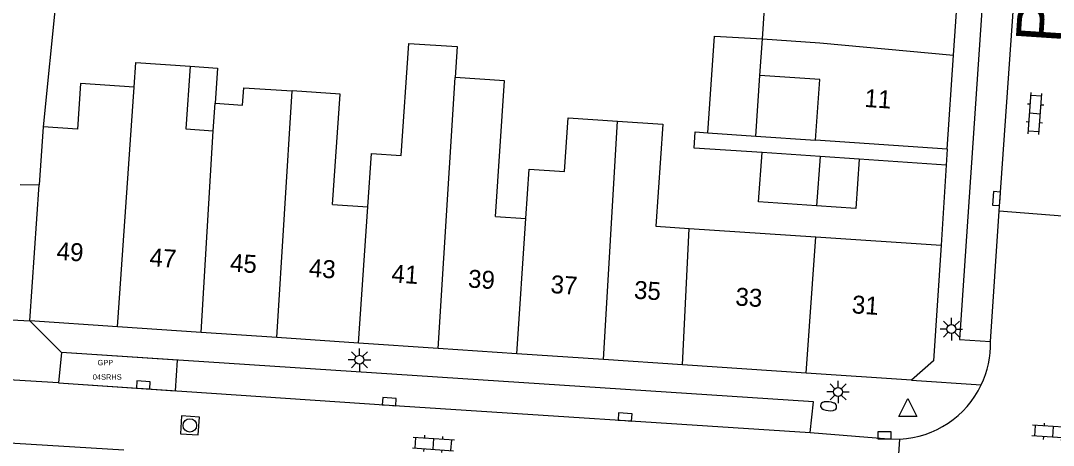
# Model space of a CAD drawing. Extents: x 132994 to 136000, y 393499 to 395512.
# Drawn here: x 133671.5 to 133729, y 395320.5 to 395344.2 of the extents above; entities that cross this region are included whole.
import ezdxf

# ---------------------------------------------------------------- set-up
doc = ezdxf.new("R2010")
doc.units = 0
for name, color, linetype in [('bp-anno-kenteken', 7, 'Continuous'), ('bp-grn-parkeervak', 7, 'Continuous'), ('gg-afsc-erfafscheiding', 7, 'Continuous'), ('gg-afsc-muur', 7, 'Continuous'), ('gg-anno-huisnummerreeks BGT', 7, 'Continuous'), ('gg-anno-openbare ruimte label', 7, 'Continuous'), ('gg-bbg-gedigitaliseerde bebouwing', 7, 'Continuous'), ('gg-bbg-gedigitaliseerde bebouwing onder overbouw', 7, 'Continuous'), ('gg-bbg-gedigitaliseerde bijgebouw', 7, 'Continuous'), ('gg-bbg-hoofdgebouw', 7, 'Continuous'), ('gg-bbg-luifel en loopbrug', 7, 'Continuous'), ('gg-bbg-pand overbouw', 7, 'Continuous'), ('gg-bbg-tussenscheiding', 7, 'Continuous'), ('gg-knt-verharding', 7, 'Continuous'), ('gg-knt-verharding nz', 7, 'Continuous'), ('gt-grn-weggrens', 7, 'Continuous'), ('gt-symb-brandkraan', 7, 'Continuous'), ('gt-symb-klinker verharding', 7, 'Continuous'), ('gt-symb-kolk', 7, 'Continuous'), ('gt-symb-lichtmast', 7, 'Continuous'), ('gt-symb-rioolschacht', 7, 'Continuous'), ('gt-symb-waterafsluiter', 7, 'Continuous'), ('kenmerkpunt gehandicapten parkeerplaats', 7, 'Continuous')]:
    doc.layers.add(name, color=color, linetype=linetype)

# ---------------------------------------------------------------- blocks, each defined once
blk = doc.blocks.new('gt0-KOLK')
at = {"layer": 'gt-symb-kolk'}
blk.add_lwpolyline([(0, 0), (0.375, 0), (0.375, 0.4), (-0.375, 0.4), (-0.375, 0), (0, 0)], dxfattribs=at)
blk = doc.blocks.new('gt0-KL1')
at = {"layer": 'gt-symb-klinker verharding'}
for p, q in [((-1.15, 0.3), (1.15, 0.3)), ((-1, -0.3), (-1, 0.3)), ((-0.5, 0.3), (-0.5, 0.45)), ((0, -0.3), (0, 0.3)), ((0.5, 0.3), (0.5, 0.45)), ((1, -0.3), (1, 0.3)), ((-1.15, -0.3), (1.15, -0.3)), ((-0.5, -0.45), (-0.5, -0.3)), ((0.5, -0.45), (0.5, -0.3))]:
    blk.add_line(p, q, dxfattribs=at)
blk = doc.blocks.new('gt0-WAFSL')
at = {"layer": 'gt-symb-waterafsluiter'}
for p, q in [((-0.5, -0.333), (0, 0.667)), ((0, 0.667), (0.5, -0.333)), ((0.5, -0.333), (-0.5, -0.333))]:
    blk.add_line(p, q, dxfattribs=at)
blk = doc.blocks.new('gt0-LMAST')
at = {"layer": 'gt-symb-lichtmast'}
for p, q in [((-0.005, 0.246), (-0.005, 0.621)), ((-0.182, 0.173), (-0.447, 0.438)), ((0.172, 0.173), (0.437, 0.438)), ((-0.255, -0.004), (-0.63, -0.004)), ((-0.182, -0.181), (-0.447, -0.446)), ((-0.005, -0.254), (-0.005, -0.629)), ((0.437, -0.446), (0.172, -0.181)), ((0.245, -0.004), (0.62, -0.004))]:
    blk.add_line(p, q, dxfattribs=at)
blk.add_circle((-0.005, -0.004), 0.25, dxfattribs=at)
blk = doc.blocks.new('gt0-BR')
at = {"layer": 'gt-symb-brandkraan'}
for centre, radius, start, end in [((-0.244, 0), 0.206, 107.56694, 252.43307), ((0.599, -2.664), 3, 106.89205, 107.56694), ((0, -0.691), 0.938, 73.10799, 106.89205), ((-0.599, -2.664), 3, 72.43309, 73.10799), ((0.244, 0), 0.206, 287.56695, 72.43309), ((0.599, 2.664), 3, 252.43307, 253.10797), ((0, 0.691), 0.938, 253.10797, 286.89206), ((-0.599, 2.664), 3, 286.89206, 287.56695)]:
    blk.add_arc(centre, radius, start, end, dxfattribs=at)
blk = doc.blocks.new('gt0-RS')
at = {"layer": 'gt-symb-rioolschacht'}
blk.add_lwpolyline([(-0.5, -0.5), (0.5, -0.5), (0.5, 0.5), (-0.5, 0.5)], close=True, dxfattribs=at)
blk.add_circle((0, 0), 0.375, dxfattribs=at)

msp = doc.modelspace()

# ---------------------------------------------------------------- linework, layer by layer
at = {"layer": 'bp-grn-parkeervak'}
msp.add_lwpolyline([(133680.139, 395323.578), (133680.255, 395325.288), (133673.788, 395325.712), (133673.624, 395324.019), (133680.139, 395323.578)], dxfattribs=at)
at = {"layer": 'gg-afsc-erfafscheiding'}
for p, q in [((133673.688, 395347.342), (133672.762, 395338.293)), ((133712.452, 395337.775), (133715.782, 395337.549)), ((133723.053, 395336.152), (133718.213, 395336.481))]:
    msp.add_line(p, q, dxfattribs=at)
msp.add_lwpolyline([(133712.801, 395336.849), (133709.014, 395337.107), (133709.075, 395338.005), (133709.787, 395337.957)], dxfattribs=at)
at = {"layer": 'gg-afsc-muur'}
msp.add_line((133723.053, 395336.152), (133722.77, 395331.69), dxfattribs=at)
at = {"layer": 'gg-bbg-gedigitaliseerde bebouwing'}
for p, q in [((133712.821, 395343.192), (133712.936, 395344.876)), ((133712.681, 395341.147), (133712.821, 395343.192)), ((133682.241, 395338.068), (133682.344, 395339.598)), ((133701.998, 395338.794), (133704.744, 395338.611)), ((133672.762, 395338.293), (133672.544, 395335.048)), ((133674.678, 395338.165), (133672.762, 395338.293)), ((133723.11, 395337.05), (133715.782, 395337.549)), ((133688.888, 395333.961), (133690.845, 395333.829)), ((133697.95, 395333.299), (133699.649, 395333.185)), ((133708.751, 395332.627), (133715.794, 395332.156)), ((133715.794, 395332.156), (133722.77, 395331.69))]:
    msp.add_line(p, q, dxfattribs=at)
for points in [[(133690.845, 395333.829), (133691.057, 395336.807), (133692.713, 395336.69), (133693.136, 395342.938), (133695.828, 395342.757), (133695.712, 395341.031)], [(133677.834, 395340.502), (133677.926, 395341.875), (133680.946, 395341.672)], [(133680.946, 395341.672), (133680.71, 395338.17), (133682.241, 395338.068)], [(133715.782, 395337.549), (133716.012, 395340.921), (133712.681, 395341.147)], [(133677.834, 395340.502), (133674.849, 395340.702), (133674.678, 395338.165)], [(133697.95, 395333.299), (133698.457, 395340.846), (133695.712, 395341.031)], [(133682.344, 395339.598), (133683.875, 395339.495), (133683.94, 395340.466), (133686.63, 395340.285)], [(133688.888, 395333.961), (133689.301, 395340.105), (133686.63, 395340.285)], [(133699.649, 395333.185), (133699.834, 395335.932), (133701.797, 395335.8), (133701.998, 395338.794)], [(133704.744, 395338.611), (133707.267, 395338.441), (133706.884, 395332.752), (133708.751, 395332.627)]]:
    msp.add_lwpolyline(points, dxfattribs=at)
at = {"layer": 'gg-bbg-gedigitaliseerde bebouwing onder overbouw'}
msp.add_line((133672.03, 395327.47), (133672.544, 395335.048), dxfattribs=at)
at = {"layer": 'gg-bbg-gedigitaliseerde bijgebouw'}
for p, q in [((133716.033, 395336.63), (133715.838, 395333.883)), ((133718.213, 395336.481), (133716.033, 395336.63))]:
    msp.add_line(p, q, dxfattribs=at)
msp.add_lwpolyline([(133718.213, 395336.481), (133718.025, 395333.734), (133715.838, 395333.883)], dxfattribs=at)
at = {"layer": 'gg-bbg-hoofdgebouw'}
for p, q in [((133723.467, 395342.288), (133723.769, 395346.72)), ((133723.11, 395337.05), (133723.467, 395342.288)), ((133676.899, 395327.143), (133672.03, 395327.47)), ((133681.559, 395326.829), (133676.899, 395327.143)), ((133685.783, 395326.545), (133681.559, 395326.829)), ((133690.336, 395326.239), (133685.783, 395326.545)), ((133694.772, 395325.941), (133690.336, 395326.239)), ((133699.152, 395325.647), (133694.772, 395325.941)), ((133703.975, 395325.323), (133699.152, 395325.647)), ((133708.362, 395325.028), (133703.975, 395325.323)), ((133715.265, 395324.564), (133708.362, 395325.028)), ((133721.12, 395324.17), (133715.265, 395324.564))]:
    msp.add_line(p, q, dxfattribs=at)
msp.add_lwpolyline([(133722.77, 395331.69), (133722.34, 395325.24), (133721.12, 395324.17)], dxfattribs=at)
at = {"layer": 'gg-bbg-luifel en loopbrug'}
for p, q in [((133712.452, 395337.775), (133712.681, 395341.147)), ((133709.787, 395337.957), (133712.452, 395337.775)), ((133716.033, 395336.63), (133712.801, 395336.849))]:
    msp.add_line(p, q, dxfattribs=at)
for points in [[(133709.787, 395337.957), (133710.154, 395343.342), (133712.821, 395343.192)], [(133680.946, 395341.672), (133682.484, 395341.563), (133682.344, 395339.598)], [(133715.838, 395333.883), (133712.606, 395334.113), (133712.801, 395336.849)]]:
    msp.add_lwpolyline(points, dxfattribs=at)
at = {"layer": 'gg-bbg-pand overbouw'}
for p, q in [((133671.481, 395335.07), (133672.544, 395335.048)), ((133671.019, 395327.539), (133672.03, 395327.47))]:
    msp.add_line(p, q, dxfattribs=at)
at = {"layer": 'gg-bbg-tussenscheiding'}
for p, q in [((133712.821, 395343.192), (133716.023, 395342.974)), ((133716.023, 395342.974), (133723.467, 395342.288)), ((133676.899, 395327.143), (133677.834, 395340.502)), ((133694.772, 395325.941), (133695.712, 395341.031)), ((133685.783, 395326.545), (133686.63, 395340.285)), ((133703.975, 395325.323), (133704.744, 395338.611)), ((133681.559, 395326.829), (133682.241, 395338.068)), ((133690.336, 395326.239), (133690.845, 395333.829)), ((133699.152, 395325.647), (133699.649, 395333.185)), ((133708.362, 395325.028), (133708.751, 395332.627)), ((133715.265, 395324.564), (133715.794, 395332.156))]:
    msp.add_line(p, q, dxfattribs=at)
at = {"layer": 'gg-knt-verharding'}
for p, q in [((133729.532, 395333.313), (133726.008, 395333.58)), ((133673.788, 395325.712), (133673.624, 395324.019)), ((133673.624, 395324.019), (133666.779, 395324.42)), ((133677.256, 395320.27), (133670.27, 395320.701)), ((133720.223, 395317.419), (133720.474, 395320.886))]:
    msp.add_line(p, q, dxfattribs=at)
for points in [[(133728.201, 395365.249), (133726.439, 395365.328), (133723.791, 395326.437), (133725.515, 395326.325)], [(133715.484, 395321.25), (133715.673, 395322.967), (133673.788, 395325.712)], [(133715.484, 395321.25), (133719.833, 395320.894), (133720.474, 395320.886)]]:
    msp.add_lwpolyline(points, dxfattribs=at)
for centre, radius, start, end in [((133720.211, 395326.181), 5.306, 334.64794, 1.55801), ((133720.217, 395326.18), 5.301, 272.78165, 334.62766)]:
    msp.add_arc(centre, radius, start, end, dxfattribs=at)
at = {"layer": 'gg-knt-verharding nz'}
for p, q in [((133726.008, 395333.58), (133728.201, 395365.249)), ((133725.515, 395326.325), (133726.008, 395333.58))]:
    msp.add_line(p, q, dxfattribs=at)
msp.add_lwpolyline([(133673.624, 395324.019), (133692.028, 395322.772), (133715.484, 395321.25)], dxfattribs=at)
at = {"layer": 'gt-grn-weggrens'}
for p, q in [((133723.11, 395337.05), (133723.053, 395336.152)), ((133673.788, 395325.712), (133672.03, 395327.47)), ((133721.12, 395324.17), (133725.006, 395323.909))]:
    msp.add_line(p, q, dxfattribs=at)

# ---------------------------------------------------------------- block references
at = {"layer": 'gt-symb-brandkraan', "rotation": -6.030008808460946}
msp.add_blockref('gt0-BR', (133716.507, 395322.721), dxfattribs=at)
at = {"layer": 'gt-symb-klinker verharding'}
for p, rotation in [((133727.999, 395339.023), 85.69798887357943), ((133728.988, 395321.286), 176.33074590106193), ((133694.5, 395320.618), -3.8407470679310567)]:
    msp.add_blockref('gt0-KL1', p, dxfattribs=dict(at, rotation=rotation))
at = {"layer": 'gt-symb-kolk'}
for p, rotation in [((133726.055, 395334.274), 86.10210376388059), ((133678.332, 395323.704), -3.8407470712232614), ((133692.028, 395322.772), -3.897896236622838), ((133705.159, 395321.92), -3.7835902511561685), ((133719.619, 395320.896), -0.5156480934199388)]:
    msp.add_blockref('gt0-KOLK', p, dxfattribs=dict(at, rotation=rotation))
at = {"layer": 'gt-symb-lichtmast'}
for p in [(133723.351, 395327.019), (133690.387, 395325.309), (133717.041, 395323.522)]:
    msp.add_blockref('gt0-LMAST', p, dxfattribs=at)
at = {"layer": 'gt-symb-rioolschacht', "rotation": 176.5595051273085}
msp.add_blockref('gt0-RS', (133680.936, 395321.649), dxfattribs=at)
at = {"layer": 'gt-symb-waterafsluiter'}
msp.add_blockref('gt0-WAFSL', (133720.918, 395322.487), dxfattribs=at)

# ---------------------------------------------------------------- texts
at = {"layer": 'bp-anno-kenteken'}
msp.add_text('04SRHS', height=0.3, dxfattribs=at).set_placement((133675.53, 395324.198))
at = {"layer": 'gg-anno-huisnummerreeks BGT'}
for s, rotation, p in [('11', 356.1, (133718.482, 395339.402)), ('49', 356.2, (133673.495, 395330.878)), ('47', 356.2, (133678.669, 395330.53)), ('45', 356.2, (133683.151, 395330.229)), ('43', 356.2, (133687.539, 395329.934)), ('41', 356.2, (133692.14, 395329.625)), ('39', 356.2, (133696.404, 395329.338)), ('37', 356.2, (133701.003, 395329.029)), ('35', 356.2, (133705.648, 395328.717)), ('33', 356.2, (133711.293, 395328.338)), ('31', 356.2, (133717.779, 395327.902))]:
    msp.add_text(s, height=1, rotation=rotation, dxfattribs=at).set_placement(p)
at = {"layer": 'gg-anno-openbare ruimte label'}
msp.add_text('Paul Krügerstraat', height=2.5, rotation=86.2, dxfattribs=at).set_placement((133729.418, 395342.921))
at = {"layer": 'kenmerkpunt gehandicapten parkeerplaats'}
msp.add_text('GPP', height=0.3, dxfattribs=at).set_placement((133675.794, 395325.001))

doc.saveas('drawing.dxf')
